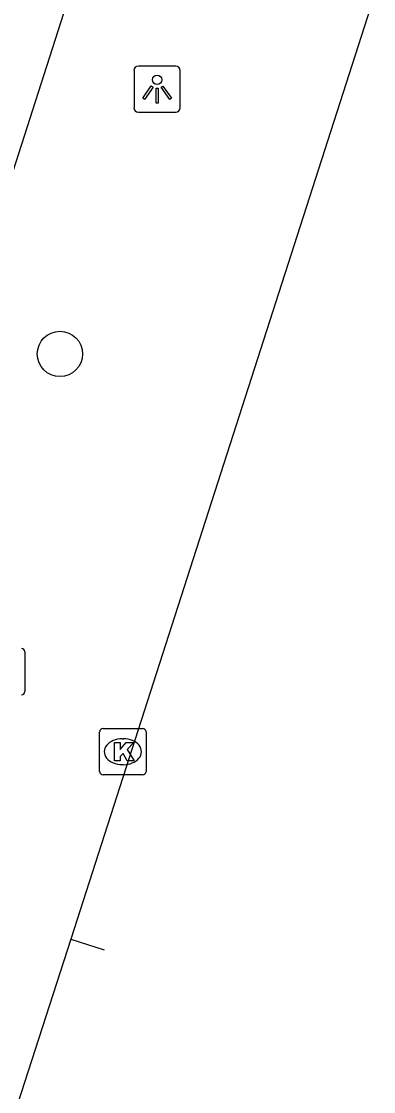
# Model space of a CAD drawing. Extents: x 160676 to 161153, y 383244 to 383713.
# Drawn here: x 161088.54 to 161096.15, y 383334 to 383357.09 of the extents above; entities that cross this region are included whole.
import ezdxf

# ---------------------------------------------------------------- set-up
doc = ezdxf.new("R2010")
doc.units = 0
for name, color, linetype in [('IMGEO_Boom', 7, 'Continuous'), ('IMGEO_Fietspad_gesloten', 7, 'Continuous'), ('IMGEO_Kolk', 7, 'Continuous'), ('IMGEO_Lichtpunt', 7, 'Continuous'), ('IMGEO_Rijbaan_lokaal_gesloten', 7, 'Continuous'), ('IMGEO_Rijbaan_lokaal_open', 7, 'Continuous')]:
    doc.layers.add(name, color=color, linetype=linetype)

msp = doc.modelspace()

# ---------------------------------------------------------------- linework, layer by layer
at = {"layer": 'IMGEO_Boom'}
msp.add_circle((161089.372, 383349.917), 0.489, dxfattribs=at)
at = {"layer": 'IMGEO_Fietspad_gesloten'}
msp.add_lwpolyline([(161084.465, 383341.347), (161085.045, 383343.449), (161085.62, 383345.335), (161089.577, 383357.659), (161089.636, 383357.844), (161090.169, 383359.505)], dxfattribs=at)
at = {"layer": 'IMGEO_Kolk'}
for p, q in [((161088.614, 383343.487), (161088.614, 383342.635)), ((161090.23, 383340.906), (161090.23, 383341.758)), ((161090.305, 383341.832), (161091.157, 383341.832)), ((161091.231, 383341.758), (161091.231, 383340.906)), ((161090.718, 383341.612), (161090.743, 383341.612)), ((161091.157, 383340.832), (161090.305, 383340.832)), ((161090.741, 383341.052), (161090.716, 383341.052))]:
    msp.add_line(p, q, dxfattribs=at)
for points in [[(161088.614, 383343.487), (161088.614, 383342.635)], [(161090.23, 383340.906), (161090.23, 383341.758)], [(161090.305, 383341.832), (161091.157, 383341.832)], [(161091.231, 383341.758), (161091.231, 383340.906)], [(161090.551, 383341.532), (161090.674, 383341.532), (161090.674, 383341.381), (161090.804, 383341.532), (161090.968, 383341.532), (161090.822, 383341.381), (161090.975, 383341.132), (161090.823, 383341.132), (161090.738, 383341.296), (161090.674, 383341.229), (161090.674, 383341.132), (161090.551, 383341.132), (161090.551, 383341.532)], [(161091.157, 383340.832), (161090.305, 383340.832)]]:
    msp.add_lwpolyline(points, dxfattribs=at)
for centre, start, end in [((161088.538, 383343.485), 1.552, 88.448), ((161088.538, 383343.485), 1.552, 88.448), ((161088.538, 383342.637), 271.552, 358.448), ((161088.538, 383342.637), 271.552, 358.448), ((161090.307, 383341.756), 91.552, 178.448), ((161090.307, 383341.756), 91.552, 178.448), ((161091.155, 383341.756), 1.552, 88.448), ((161091.155, 383341.756), 1.552, 88.448), ((161090.307, 383340.908), 181.552, 268.448), ((161090.307, 383340.908), 181.552, 268.448), ((161091.155, 383340.908), 271.552, 358.448), ((161091.155, 383340.908), 271.552, 358.448)]:
    msp.add_arc(centre, 0.0765, start, end, dxfattribs=at)
for centre, major_axis, ratio, start_param, end_param in [((161090.717, 383341.332), (-0.387, 0.002), 0.722429, 4.712389, 7.853982), ((161090.742, 383341.332), (-0.39, 0.002), 0.717154, 1.570796, 4.712389)]:
    msp.add_ellipse(centre, major_axis=major_axis, ratio=ratio, start_param=start_param, end_param=end_param, dxfattribs=at)
at = {"layer": 'IMGEO_Lichtpunt'}
for p, q in [((161091.874, 383356.132), (161091.066, 383356.132)), ((161091.874, 383356.132), (161091.066, 383356.132)), ((161090.972, 383356.037), (161090.972, 383355.23)), ((161090.972, 383356.037), (161090.972, 383355.23)), ((161091.968, 383355.23), (161091.968, 383356.037)), ((161091.968, 383355.23), (161091.968, 383356.037)), ((161091.066, 383355.136), (161091.874, 383355.136)), ((161091.066, 383355.136), (161091.874, 383355.136))]:
    msp.add_line(p, q, dxfattribs=at)
for points in [[(161091.346, 383355.701), (161091.385, 383355.673), (161091.197, 383355.411), (161091.159, 383355.438), (161091.346, 383355.701)], [(161091.448, 383355.653), (161091.495, 383355.653), (161091.495, 383355.331), (161091.448, 383355.331), (161091.448, 383355.653)], [(161091.558, 383355.673), (161091.596, 383355.7), (161091.783, 383355.438), (161091.744, 383355.41), (161091.558, 383355.673)]]:
    msp.add_lwpolyline(points, dxfattribs=at)
msp.add_circle((161091.471, 383355.835), 0.0994, dxfattribs=at)
for centre, start, end in [((161091.066, 383356.037), 90, 180), ((161091.066, 383356.037), 90, 180), ((161091.874, 383356.037), 0, 90), ((161091.874, 383356.037), 0, 90), ((161091.066, 383355.23), 180, 270), ((161091.066, 383355.23), 180, 270), ((161091.874, 383355.23), 270, 0), ((161091.874, 383355.23), 270, 360)]:
    msp.add_arc(centre, 0.0946, start, end, dxfattribs=at)
at = {"layer": 'IMGEO_Rijbaan_lokaal_gesloten'}
for points in [[(161089.61, 383337.285), (161085.211, 383323.707), (161083.295, 383317.77), (161082.189, 383314.05)], [(161089.61, 383337.285), (161090.326, 383337.057)]]:
    msp.add_lwpolyline(points, dxfattribs=at)
at = {"layer": 'IMGEO_Rijbaan_lokaal_open'}
msp.add_lwpolyline([(161096.146, 383357.606), (161089.61, 383337.285)], dxfattribs=at)

doc.saveas('drawing.dxf')
